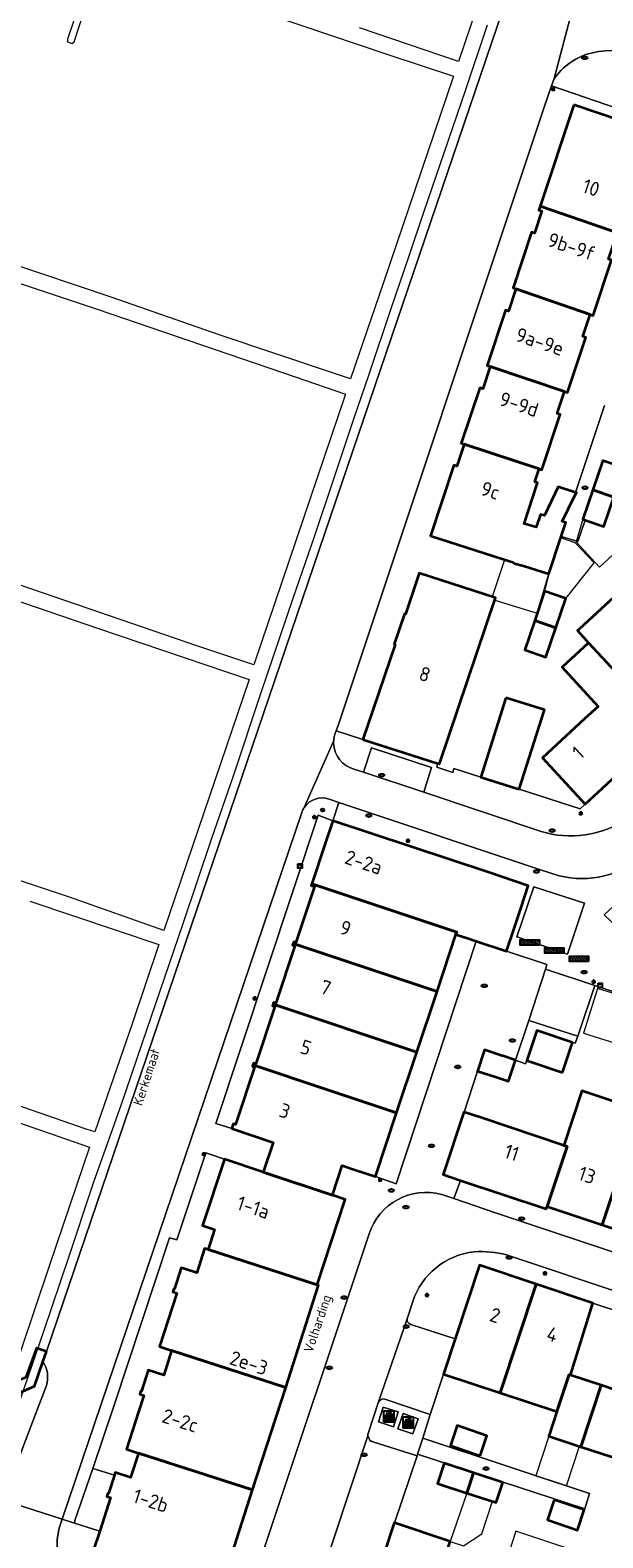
# Model space of a CAD drawing. Header units: metres. Extents: x 149984 to 156489, y 469398 to 478068.
# Tile 802 of 854: x 154618 to 154672, y 474040 to 474182. Entities that reach past the tile are written whole.
import ezdxf
from ezdxf.enums import TextEntityAlignment as Align

# ---------------------------------------------------------------- set-up
doc = ezdxf.new("R2010")
doc.units = ezdxf.units.M
doc.header["$LTSCALE"] = 0.75
for name, color, linetype, lineweight in [('B-WE-GK-KADEMUUR-GV', 252, 'Continuous', 35), ('B-WE-IE-AFVAL APART PLAATS-S', 252, 'Continuous', 25), ('B-WE-IE-MEUBILAIR-S', 252, 'Continuous', 25), ('B-WE-IE-MEUBILAIR_WEGMEUBILAIR-S', 252, 'Continuous', 25), ('B-WE-KW-KUNSTWERK_STEIGER-GV', 6, 'Continuous', 18), ('B-WE-OG-BEBOUWING-GV', 6, 'Continuous', 35), ('B-WE-OG-BEBOUWING-T18', 1, 'Continuous', 18), ('B-WE-OG-BEBOUWING_LUIFEL-GV', 6, 'Continuous', 18), ('B-WE-OG-BEBOUWING_OVERBOUWING-GV', 6, 'Continuous', 18), ('B-WE-OG-TERREIN_ERF-GV', 252, 'Continuous', 18), ('B-WE-OG-TOPOGRAFIE-T18', 7, 'Continuous', 18), ('B-WE-OG-WATER_HAVEN-GV', 252, 'Continuous', 18), ('B-WE-VH-ONVERHARD-GV', 252, 'Continuous', 18), ('B-WE-VH-OPENVERHARDING_STRAATBAKSTEEN-GV', 252, 'Continuous', 18), ('B-WE-VH-OPENVERHARDING_TEGEL-GV', 252, 'Continuous', 18)]:
    doc.layers.add(name, color=color, linetype=linetype, lineweight=lineweight)
doc.styles.add('NLCS-ISO', font='NLCS-ISO.ttf')
doc.styles.add('NLCS-ISO-M500-T18', font='NLCS-ISO.ttf', dxfattribs={"height": 0.9})
doc.styles.add('NLCS-ISO-M750-T18', font='NLCS-ISO.ttf', dxfattribs={"height": 1.35})

# ---------------------------------------------------------------- blocks, each defined once
blk = doc.blocks.new('SIE-AFVAL APART PLAATS-SO')
h = blk.add_hatch(color=256)
h.dxf.hatch_style = 1
h.paths.add_polyline_path([(-0.09, 0.07), (-1.76, 0.07, 0.819081), (-1.79, -0.09), (-1.4, -2.19, 0.36153), (-1.37, -2.21), (-0.47, -2.21, 0.36153), (-0.44, -2.19), (-0.05, -0.09, 0.819081)])
h.paths.add_polyline_path([(-0.16, -0.1), (-0.2, -0.33), (-0.49, -0.33), (-0.47, -0.1)], flags=16)
h.paths.add_polyline_path([(-0.55, -0.1), (-0.58, -0.33), (-0.87, -0.33), (-0.87, -0.1)], flags=16)
h.paths.add_polyline_path([(-0.22, -0.42), (-0.27, -0.73), (-0.53, -0.73), (-0.5, -0.42)], flags=16)
h.paths.add_polyline_path([(-0.58, -0.42), (-0.61, -0.73), (-0.87, -0.73), (-0.87, -0.42)], flags=16)
h.paths.add_polyline_path([(-0.95, -0.1), (-0.95, -0.33), (-1.27, -0.33), (-1.29, -0.1)], flags=16)
h.paths.add_polyline_path([(-0.95, -0.42), (-0.95, -0.73), (-1.23, -0.73), (-1.26, -0.42)], flags=16)
h.paths.add_polyline_path([(-0.29, -0.83), (-0.34, -1.09), (-0.56, -1.09), (-0.54, -0.83)], flags=16)
h.paths.add_polyline_path([(-0.62, -0.83), (-0.65, -1.09), (-0.87, -1.09), (-0.87, -0.83)], flags=16)
h.paths.add_polyline_path([(-0.95, -0.83), (-0.95, -1.09), (-1.2, -1.09), (-1.22, -0.83)], flags=16)
h.paths.add_polyline_path([(-1.35, -0.33), (-1.64, -0.33), (-1.69, -0.1), (-1.37, -0.1)], flags=16)
h.paths.add_polyline_path([(-1.34, -0.42), (-1.31, -0.73), (-1.57, -0.73), (-1.63, -0.42)], flags=16)
h.paths.add_polyline_path([(-0.36, -1.18), (-0.41, -1.44), (-0.6, -1.44), (-0.57, -1.18)], flags=16)
h.paths.add_polyline_path([(-0.65, -1.18), (-0.68, -1.44), (-0.87, -1.44), (-0.87, -1.18)], flags=16)
h.paths.add_polyline_path([(-1.3, -0.83), (-1.28, -1.09), (-1.5, -1.09), (-1.55, -0.83)], flags=16)
h.paths.add_polyline_path([(-0.95, -1.18), (-0.95, -1.44), (-1.17, -1.44), (-1.19, -1.18)], flags=16)
h.paths.add_polyline_path([(-0.42, -1.53), (-0.47, -1.79), (-0.63, -1.79), (-0.6, -1.53)], flags=16)
h.paths.add_polyline_path([(-1.27, -1.18), (-1.25, -1.44), (-1.44, -1.44), (-1.49, -1.18)], flags=16)
h.paths.add_polyline_path([(-0.69, -1.53), (-0.71, -1.79), (-0.87, -1.79), (-0.87, -1.53)], flags=16)
h.paths.add_polyline_path([(-0.95, -1.53), (-0.95, -1.79), (-1.13, -1.79), (-1.16, -1.53)], flags=16)
h.paths.add_polyline_path([(-1.24, -1.53), (-1.22, -1.79), (-1.37, -1.79), (-1.42, -1.53)], flags=16)
h.paths.add_polyline_path([(-0.49, -1.89), (-0.53, -2.13), (-0.66, -2.13), (-0.64, -1.89)], flags=16)
h.paths.add_polyline_path([(-0.72, -1.89), (-0.74, -2.13), (-0.87, -2.13), (-0.87, -1.89)], flags=16)
h.paths.add_polyline_path([(-0.95, -1.89), (-0.95, -2.13), (-1.1, -2.13), (-1.12, -1.89)], flags=16)
h.paths.add_polyline_path([(-1.21, -1.89), (-1.18, -2.13), (-1.31, -2.13), (-1.35, -1.89)], flags=16)
h.paths.add_polyline_path([(-0.19, 0.78, -0.01173), (-0.3, 0.78, -0.148797), (-0.42, 1.03, -0.136076), (-0.69, 0.87), (-0.78, 0.85, -0.038293), (-1.14, 0.96), (-1.19, 0.81, -0.243822), (-1.56, 0.45, 0.344326), (-1, 0.22, -0.139345), (-0.6, 0.22, 0.618436), (-0.56, 0.27, -0.441494), (-0.47, 0.44, 0.309048)])
h.paths.add_polyline_path([(-0.49, 0.51, 0.351556), (-0.64, 0.31, 0.121061), (-1.02, 0.29, -0.288745), (-1.45, 0.42, 0.203599), (-1.12, 0.79), (-1.09, 0.87, 0.083075), (-0.28, 0.71, -0.242261)], flags=16)
h.paths.add_polyline_path([(-0.4, 0.79, -0.023345), (-0.63, 0.82, 0.07081), (-0.46, 0.9, 0.059965)], flags=16)
h.paths.add_polyline_path([(1.12, 1.48), (-1.07, 1.48, 0.860559), (-1.08, 1.42), (0.29, 1, -0.146703), (0.53, 0.28, 0.421968), (0.56, 0.25), (1.6, 0.31, 0.450293), (1.63, 0.34, 0.122241)])
h.paths.add_polyline_path([(0.26, 1.93, 1), (1.07, 1.93, 1)])
h.paths.add_polyline_path([(1.65, 0.15, 0.429303), (1.62, 0.18), (0.55, 0.23, 0.38429), (0.51, 0.2), (0.16, -2.16, 0.83726), (0.22, -2.18), (0.99, -0.78, -0.688204), (1.05, -0.78), (1.36, -2.14, 0.84934), (1.42, -2.14)])
for p, q in [((-0.09, 0.07), (-1.76, 0.07)), ((-1.4, -2.19), (-1.79, -0.09)), ((-1.37, -0.1), (-1.69, -0.1)), ((-1.64, -0.33), (-1.69, -0.1)), ((-1.64, -0.33), (-1.35, -0.33)), ((-1.63, -0.42), (-1.34, -0.42)), ((-1.57, -0.73), (-1.63, -0.42)), ((-1.57, -0.73), (-1.31, -0.73)), ((-1.55, -0.83), (-1.3, -0.83)), ((-1.5, -1.09), (-1.55, -0.83)), ((-1.5, -1.09), (-1.28, -1.09)), ((-1.49, -1.18), (-1.27, -1.18)), ((-1.44, -1.44), (-1.49, -1.18)), ((-1.44, -1.44), (-1.25, -1.44)), ((-1.42, -1.53), (-1.24, -1.53)), ((-1.37, -1.79), (-1.42, -1.53)), ((-1.37, -1.79), (-1.22, -1.79)), ((-1.37, -2.21), (-0.47, -2.21)), ((-1.31, -2.13), (-1.35, -1.89)), ((-1.35, -1.89), (-1.21, -1.89)), ((-1.31, -2.13), (-1.18, -2.13)), ((-0.95, -0.1), (-1.29, -0.1)), ((-1.27, -0.33), (-0.95, -0.33)), ((-1.26, -0.42), (-0.95, -0.42)), ((-1.23, -0.73), (-0.95, -0.73)), ((-1.22, -0.83), (-0.95, -0.83)), ((-1.2, -1.09), (-0.95, -1.09)), ((-1.19, -1.18), (-0.95, -1.18)), ((-1.17, -1.44), (-0.95, -1.44)), ((-1.16, -1.53), (-0.95, -1.53)), ((-1.13, -1.79), (-0.95, -1.79)), ((-1.12, -1.89), (-0.95, -1.89)), ((-1.1, -2.13), (-0.95, -2.13)), ((-0.95, -0.1), (-0.95, -0.33)), ((-0.95, -0.42), (-0.95, -0.73)), ((-0.95, -0.83), (-0.95, -1.09)), ((-0.95, -1.18), (-0.95, -1.44)), ((-0.95, -1.53), (-0.95, -1.79)), ((-0.95, -1.89), (-0.95, -2.13)), ((-0.87, -0.1), (-0.87, -0.33)), ((-0.55, -0.1), (-0.87, -0.1)), ((-0.87, -0.33), (-0.58, -0.33)), ((-0.87, -0.42), (-0.87, -0.73)), ((-0.87, -0.42), (-0.58, -0.42)), ((-0.87, -0.73), (-0.61, -0.73)), ((-0.87, -0.83), (-0.62, -0.83)), ((-0.87, -0.83), (-0.87, -1.09)), ((-0.87, -1.09), (-0.65, -1.09)), ((-0.87, -1.18), (-0.65, -1.18)), ((-0.87, -1.18), (-0.87, -1.44)), ((-0.87, -1.44), (-0.68, -1.44)), ((-0.87, -1.53), (-0.69, -1.53)), ((-0.87, -1.53), (-0.87, -1.79)), ((-0.87, -1.79), (-0.71, -1.79)), ((-0.87, -1.89), (-0.87, -2.13)), ((-0.87, -1.89), (-0.72, -1.89)), ((-0.87, -2.13), (-0.74, -2.13)), ((-0.66, -2.13), (-0.53, -2.13)), ((-0.64, -1.89), (-0.49, -1.89)), ((-0.63, -1.79), (-0.47, -1.79)), ((-0.6, -1.44), (-0.41, -1.44)), ((-0.6, -1.53), (-0.42, -1.53)), ((-0.57, -1.18), (-0.36, -1.18)), ((-0.56, -1.09), (-0.34, -1.09)), ((-0.54, -0.83), (-0.29, -0.83)), ((-0.53, -0.73), (-0.27, -0.73)), ((-0.53, -2.13), (-0.49, -1.89)), ((-0.5, -0.42), (-0.22, -0.42)), ((-0.49, -0.33), (-0.2, -0.33)), ((-0.16, -0.1), (-0.47, -0.1)), ((-0.47, -1.79), (-0.42, -1.53)), ((-0.44, -2.19), (-0.05, -0.09)), ((-0.41, -1.44), (-0.36, -1.18)), ((-0.34, -1.09), (-0.29, -0.83)), ((-0.27, -0.73), (-0.22, -0.42)), ((-0.2, -0.33), (-0.16, -0.1))]:
    blk.add_line(p, q)
blk.add_lwpolyline([(-2.5, -2.51), (2.5, -2.51), (2.5, 2.49), (-2.5, 2.49)], close=True)
for points in [[(-0.78, 0.85, -0.038293), (-1.14, 0.96), (-1.19, 0.81, -0.243822), (-1.56, 0.45, 0.344326), (-1, 0.22, -0.139345), (-0.6, 0.22, 0.618436), (-0.56, 0.27, -0.441494), (-0.47, 0.44, 0.309048), (-0.19, 0.78, -0.01173), (-0.3, 0.78, -0.01173)], [(-0.78, 0.85), (-0.69, 0.87, 0.136076), (-0.42, 1.03, 0.156405), (-0.29, 0.77)], [(-0.78, 0.85), (-0.69, 0.87, 0.136076), (-0.42, 1.03, 0.148797), (-0.3, 0.78, 0.148797)], [(-0.63, 0.82, 0.07081), (-0.46, 0.9, 0.059965), (-0.4, 0.79, 0.059965)], [(-0.4, 0.79, -0.023345), (-0.63, 0.82)]]:
    blk.add_lwpolyline(points, format="xyb")
for points in [[(-1.09, 0.87), (-1.12, 0.79, -0.203599), (-1.45, 0.42, 0.288745), (-1.02, 0.29, -0.121061), (-0.64, 0.31, -0.351556), (-0.49, 0.51, 0.242261), (-0.28, 0.71, -0.083075)], [(-1.07, 1.48), (1.12, 1.48, -0.122241), (1.63, 0.34, -0.450293), (1.6, 0.31), (0.56, 0.25, -0.421968), (0.53, 0.28, 0.146703), (0.29, 1), (-1.08, 1.42, -0.860559)], [(0.55, 0.23), (1.62, 0.18, -0.429303), (1.65, 0.15), (1.42, -2.14, -0.84934), (1.36, -2.14), (1.05, -0.78, 0.688204), (0.99, -0.78), (0.22, -2.18, -0.83726), (0.16, -2.16), (0.51, 0.2, -0.38429)]]:
    blk.add_lwpolyline(points, format="xyb", close=True)
for points in [[(-1.35, -0.33), (-1.37, -0.1)], [(-1.31, -0.73), (-1.34, -0.42)], [(-1.28, -1.09), (-1.3, -0.83)], [(-1.27, -0.33), (-1.29, -0.1)], [(-1.25, -1.44), (-1.27, -1.18)], [(-1.23, -0.73), (-1.26, -0.42)], [(-1.22, -1.79), (-1.24, -1.53)], [(-1.2, -1.09), (-1.22, -0.83)], [(-1.18, -2.13), (-1.21, -1.89)], [(-1.17, -1.44), (-1.19, -1.18)], [(-1.18, -2.22), (-1.18, -2.21)], [(-1.13, -1.79), (-1.16, -1.53)], [(-1.1, -2.13), (-1.12, -1.89)], [(-0.74, -2.13), (-0.72, -1.89)], [(-0.71, -1.79), (-0.69, -1.53)], [(-0.68, -1.44), (-0.65, -1.18)], [(-0.66, -2.13), (-0.64, -1.89)], [(-0.65, -1.09), (-0.62, -0.83)], [(-0.63, -1.79), (-0.6, -1.53)], [(-0.61, -0.73), (-0.58, -0.42)], [(-0.6, -1.44), (-0.57, -1.18)], [(-0.58, -0.33), (-0.55, -0.1)], [(-0.56, -1.09), (-0.54, -0.83)], [(-0.53, -0.73), (-0.5, -0.42)], [(-0.49, -0.33), (-0.47, -0.1)]]:
    blk.add_lwpolyline(points)
blk.add_circle((0.66, 1.93), 0.401)
for centre, radius, start, end in [((-1.76, -0.01), 0.0869, 90, 247.28103), ((-0.09, -0.01), 0.0869, 292.71897, 90), ((-1.37, -2.18), 0.0318, 190.49429, 270), ((-0.47, -2.18), 0.0318, 270, 349.50571)]:
    blk.add_arc(centre, radius, start, end)
blk = doc.blocks.new('SIE-MEUBILAIR_KAST_CAI-SO')
for points in [[(-1, 1), (1, 1), (1, 0.84), (-1, 0.84)], [(-1, 0.76), (1, 0.76), (1, -1), (-1, -1)]]:
    blk.add_lwpolyline(points, close=True)
at = {"style": 'NLCS-ISO'}
blk.add_text('cai', height=0.75, dxfattribs=at).set_placement((0, 0), align=Align.MIDDLE_CENTER)
blk = doc.blocks.new('SIE-MEUBILAIR_KAST_ELEKTRA-SO')
for points in [[(-1, 1), (1, 1), (1, 0.84), (-1, 0.84)], [(-1, 0.76), (1, 0.76), (1, -1), (-1, -1)]]:
    blk.add_lwpolyline(points, close=True)
at = {"style": 'NLCS-ISO'}
blk.add_text('et', height=0.75, dxfattribs=at).set_placement((0, 0), align=Align.MIDDLE_CENTER)
blk = doc.blocks.new('SIE-MEUBILAIR_PAAL_LICHTMAST-SO')
for points in [[(-0.62, 0), (-1, 0)], [(-0.71, 0.71), (-0.44, 0.44)], [(0, 1), (0, 0.62)], [(0.44, 0.44), (0.71, 0.71)], [(1, 0), (0.62, 0)], [(-0.71, -0.71), (-0.44, -0.44)], [(0, -0.62), (0, -1)], [(0.44, -0.44), (0.71, -0.71)]]:
    blk.add_lwpolyline(points)
blk.add_circle((0, 0), 0.5)
blk = doc.blocks.new('SIE-MEUBILAIR_PAAL_VERKEERSBORD-SO')
blk.add_circle((0, 0), 0.75)
at = {"style": 'NLCS-ISO'}
blk.add_text('vb', height=0.75, dxfattribs=at).set_placement((0, 0.07), align=Align.MIDDLE_CENTER)
blk = doc.blocks.new('SIE-MEUBILAIR_PUT_KOLK-SO')
blk.add_ellipse((0, 0), major_axis=(1.25, 0), ratio=0.54)
at = {"style": 'NLCS-ISO'}
blk.add_text('klk', height=0.75, dxfattribs=at).set_placement((0.03, 0), align=Align.MIDDLE_CENTER)
blk = doc.blocks.new('SIE-MEUBILAIR_PUT_RIOOLPUT-SO')
blk.add_ellipse((0, 0), major_axis=(1.25, 0), ratio=0.54)
at = {"style": 'NLCS-ISO'}
blk.add_text('ri', height=0.75, dxfattribs=at).set_placement((-0.04, 0.07), align=Align.MIDDLE_CENTER)
blk = doc.blocks.new('SIE-WEG_FIETSREK-SO')
for p, q in [((-4.5, 1.25), (-2, -1.25)), ((-4.5, 0), (-3.25, -1.25)), ((-3.25, 1.25), (-0.75, -1.25)), ((-2, 1.25), (0.5, -1.25)), ((-0.75, 1.25), (1.75, -1.25)), ((0.5, 1.25), (3, -1.25)), ((1.76, 1.25), (4.26, -1.25)), ((3.01, 1.25), (4.5, -0.24)), ((4.26, 1.25), (4.5, 1.01))]:
    blk.add_line(p, q)
at = {"flags": 128}
blk.add_lwpolyline([(4.51, -1.25), (-4.51, -1.25), (-4.51, 1.25), (4.51, 1.25), (4.51, -1.25)], close=True, dxfattribs=at)

msp = doc.modelspace()

# ---------------------------------------------------------------- linework, layer by layer
at = {"layer": 'B-WE-GK-KADEMUUR-GV', "flags": 128}
msp.add_lwpolyline([(154614.256, 474197.813), (154597.836, 474148.574), (154591.636, 474129.481), (154578.03, 474088.567), (154572.338, 474071.399), (154573.205, 474069.305), (154615.685, 474053.617), (154618.203, 474054.721), (154618.992, 474057.019), (154619.312, 474057.964), (154618.371, 474058.306), (154617.384, 474055.535), (154615.432, 474054.754), (154573.855, 474070.226), (154573.343, 474071.583), (154621.331, 474216.403)], dxfattribs=at)
at = {"layer": 'B-WE-KW-KUNSTWERK_STEIGER-GV', "flags": 128}
for points in [[(154625.382, 474193.478), (154621.3, 474181.428), (154621.318, 474181.19), (154621.737, 474181.043), (154621.941, 474181.19), (154624.098, 474187.869)], [(154629.405, 474187.462), (154651.466, 474179.986), (154657.635, 474177.96), (154651.056, 474158.534), (154647.944, 474149.486), (154646.25, 474150.04), (154635.585, 474153.639), (154625.418, 474157.183), (154615.534, 474160.484)], [(154661.054, 474188.054), (154658.108, 474179.349), (154648.783, 474182.506)], [(154616.91, 474053.579), (154619.07, 474059.886), (154621.429, 474066.863), (154623.765, 474073.84), (154626.379, 474081.26), (154628.339, 474086.953), (154630.455, 474093.188), (154632.182, 474098.238), (154634.907, 474106.278), (154636.922, 474112.148), (154639.503, 474119.867), (154642.559, 474128.837), (154644.564, 474134.663), (154646.369, 474140.067), (154648.274, 474145.726), (154649.703, 474149.913), (154651.74, 474155.993), (154653.462, 474161.071), (154654.841, 474165.179), (154656.79, 474170.839), (154658.773, 474176.62), (154660.833, 474182.788)], [(154615.052, 474159.044), (154624.112, 474156.032), (154633.924, 474152.687), (154642.728, 474149.664), (154647.468, 474148.058), (154638.841, 474122.564), (154633.467, 474124.369), (154623.262, 474127.885), (154615.83, 474130.421)], [(154605.852, 474132.271), (154624.12, 474126.019), (154638.406, 474121.19), (154630.366, 474097.596), (154621.501, 474100.713), (154599.844, 474107.923)], [(154617.752, 474100.353), (154629.912, 474096.267), (154627.387, 474088.802), (154623.865, 474078.636), (154623.057, 474078.901), (154614.175, 474081.969)], [(154613.776, 474080.54), (154623.372, 474077.201), (154622.16, 474073.597), (154619.59, 474065.999), (154615.554, 474054.072)]]:
    msp.add_lwpolyline(points, dxfattribs=at)
at = {"layer": 'B-WE-OG-BEBOUWING-GV', "flags": 128}
for points in [[(154668.976, 474175.249), (154665.802, 474165.72), (154665.905, 474165.683), (154676.193, 474162.169), (154678.534, 474169.199), (154678.439, 474169.231), (154679.267, 474171.716), (154675.548, 474172.955), (154675.579, 474173.05), (154673.412, 474173.772)], [(154670.506, 474155.543), (154670.78, 474155.452), (154672.505, 474160.656), (154672.232, 474160.747), (154672.919, 474162.821), (154676.681, 474161.574), (154676.81, 474161.963), (154676.193, 474162.169), (154665.905, 474165.683), (154665.802, 474165.72), (154665.685, 474165.368), (154665.961, 474165.276), (154665.262, 474163.179), (154664.987, 474163.271), (154663.249, 474158.052), (154663.524, 474157.961)], [(154663.524, 474157.961), (154662.826, 474155.864), (154662.551, 474155.955), (154660.813, 474150.737), (154661.088, 474150.645), (154668.1, 474148.283), (154668.373, 474148.192), (154670.095, 474153.387), (154669.822, 474153.478), (154670.506, 474155.543)], [(154665.693, 474141.023), (154665.966, 474140.933), (154667.685, 474146.118), (154667.412, 474146.209), (154668.1, 474148.283), (154661.088, 474150.645), (154660.393, 474148.558), (154660.118, 474148.649), (154658.377, 474143.421), (154658.652, 474143.33)], [(154665.693, 474141.023), (154658.652, 474143.33), (154657.963, 474141.261), (154657.688, 474141.353), (154655.476, 474134.711), (154663.091, 474132.259), (154663.389, 474132.124), (154664.224, 474131.894), (154666.613, 474131.125), (154667.782, 474134.66), (154668.214, 474135.967), (154667.877, 474136.075), (154669.01, 474138.374), (154669.209, 474138.778), (154669.15, 474138.797), (154669.127, 474138.804), (154667.498, 474139.321), (154666.194, 474136.617), (154665.825, 474136.736), (154665.425, 474135.527), (154664.536, 474135.774), (154664.284, 474135.858), (154665.56, 474139.707), (154665.287, 474139.798)], [(154672.729, 474138.361), (154673.671, 474141.115), (154671.719, 474141.783), (154671.69, 474141.793), (154670.748, 474139.038)], [(154670.748, 474139.038), (154669.806, 474136.284), (154670.042, 474136.203), (154671.786, 474135.606), (154672.729, 474138.361)], [(154649.119, 474115.559), (154656.175, 474113.309), (154656.313, 474113.265), (154661.596, 474128.874), (154654.421, 474131.195), (154653.12, 474127.36), (154653.026, 474127.392), (154652.05, 474124.512), (154652.144, 474124.48)], [(154665.29, 474126.742), (154667.278, 474126.068), (154668.213, 474128.825), (154666.224, 474129.499)], [(154679.634, 474122.955), (154673.478, 474129.643), (154669.501, 474125.967), (154669.312, 474125.793), (154670.364, 474124.655), (154673.758, 474120.983), (154673.937, 474121.148), (154677.946, 474116.793), (154678.165, 474116.995), (154677.262, 474117.971), (154678.951, 474119.532), (154678.231, 474120.312), (154677.56, 474121.038)], [(154667.278, 474126.068), (154665.29, 474126.742), (154664.355, 474123.985), (154666.344, 474123.311)], [(154669.977, 474117.488), (154666.009, 474113.822), (154670.027, 474109.475), (154671.667, 474110.99), (154673.986, 474113.133), (154677.946, 474116.793), (154673.937, 474121.148), (154673.758, 474120.983), (154670.364, 474124.655), (154667.864, 474122.346), (154671.259, 474118.673)], [(154662.579, 474119.475), (154660.211, 474112.022), (154663.611, 474110.938), (154663.821, 474110.871), (154666.198, 474118.352)], [(154644.301, 474101.976), (154657.945, 474097.434), (154657.871, 474097.213), (154658.957, 474096.852), (154659.767, 474096.583), (154662.635, 474095.63), (154663.318, 474097.686), (154664.002, 474099.742), (154664.685, 474101.798), (154660.985, 474103.028), (154646.275, 474107.916), (154645.557, 474105.757)], [(154644.301, 474101.976), (154644.25, 474101.824), (154644.563, 474101.72), (154642.813, 474096.453), (154642.604, 474096.523), (154642.552, 474096.366), (154656.089, 474091.86), (154657.871, 474097.213), (154657.945, 474097.434)], [(154654.188, 474086.148), (154656.089, 474091.86), (154642.552, 474096.366), (154642.5, 474096.209), (154642.709, 474096.14), (154640.915, 474090.74), (154640.706, 474090.81), (154640.654, 474090.653)], [(154640.654, 474090.653), (154640.602, 474090.497), (154640.811, 474090.427), (154639.019, 474085.037), (154638.811, 474085.106), (154638.759, 474084.95), (154645.411, 474082.735), (154652.29, 474080.445), (154654.188, 474086.148)], [(154667.902, 474084.236), (154668.848, 474087.052), (154665.482, 474088.183), (154664.535, 474085.369)], [(154663.471, 474085.39), (154663.385, 474085.418), (154662.28, 474085.783), (154662.227, 474085.8), (154660.563, 474086.349), (154659.911, 474084.358), (154661.608, 474083.803), (154662.817, 474083.407)], [(154645.411, 474082.735), (154638.759, 474084.95), (154638.706, 474084.793), (154638.915, 474084.724), (154637.121, 474079.324), (154636.912, 474079.394), (154636.762, 474078.943), (154640.651, 474077.645), (154639.721, 474074.858), (154646.248, 474072.693), (154647.176, 474075.466), (154648.463, 474075.036), (154650.286, 474074.428), (154652.29, 474080.445)], [(154666.451, 474071.609), (154671.649, 474069.882), (154674.471, 474078.375), (154675.231, 474080.651), (154669.73, 474082.489), (154668.019, 474077.368), (154668.329, 474077.265)], [(154666.451, 474071.609), (154668.329, 474077.265), (154668.019, 474077.368), (154660.3, 474079.947), (154658.661, 474080.495), (154658.629, 474080.506), (154656.661, 474074.617), (154658.313, 474074.069), (154666.378, 474071.391)], [(154671.649, 474069.882), (154676.407, 474068.301), (154679.225, 474076.786), (154674.471, 474078.375)], [(154646.248, 474072.693), (154639.721, 474074.858), (154636.087, 474076.064), (154634.017, 474069.828), (154635.156, 474069.45), (154634.533, 474067.571), (154644.811, 474064.252), (154647.458, 474072.291)], [(154632.223, 474065.796), (154632.017, 474065.862), (154631.376, 474063.874), (154631.328, 474063.889), (154631.233, 474063.594), (154631.594, 474063.477), (154629.967, 474058.435), (154631.108, 474058.067), (154641.844, 474054.602), (154644.945, 474064.209), (154644.811, 474064.252), (154634.533, 474067.571), (154634.21, 474067.675), (154633.473, 474065.392)], [(154665.422, 474064.313), (154660.084, 474066.093), (154657.796, 474059.165), (154656.701, 474055.851), (154662.044, 474054.086)], [(154662.044, 474054.086), (154667.373, 474052.325), (154668.523, 474055.807), (154668.653, 474055.763), (154670.761, 474062.533), (154665.422, 474064.313)], [(154638.73, 474044.955), (154641.844, 474054.602), (154631.108, 474058.067), (154630.365, 474055.764), (154628.91, 474056.234), (154628.271, 474054.255), (154628.214, 474054.274), (154628.116, 474053.969), (154628.477, 474053.852), (154627.978, 474052.306), (154626.843, 474048.791), (154627.985, 474048.423)], [(154669.631, 474049.021), (154671.54, 474054.8), (154668.653, 474055.763), (154668.523, 474055.807), (154667.373, 474052.325), (154666.611, 474050.018)], [(154671.54, 474054.8), (154669.631, 474049.021), (154672.65, 474048.023), (154673.027, 474049.163), (154674.557, 474053.795), (154674.316, 474053.874)], [(154660.144, 474048.165), (154660.791, 474050.057), (154657.992, 474051.014), (154657.345, 474049.121)], [(154636.991, 474039.568), (154638.73, 474044.955), (154627.985, 474048.423), (154627.248, 474046.139), (154625.802, 474046.606), (154625.735, 474046.398), (154625.713, 474046.329), (154625.16, 474044.618), (154625.103, 474044.636), (154625.008, 474044.341), (154625.36, 474044.228), (154624.335, 474041.076), (154623.731, 474039.216), (154625.998, 474038.486), (154625.65, 474037.374), (154630.916, 474035.63), (154631.313, 474036.759), (154635.634, 474035.364)], [(154658.903, 474044.661), (154659.521, 474046.563), (154656.768, 474047.457), (154656.15, 474045.555)], [(154659.521, 474046.563), (154658.903, 474044.661), (154661.657, 474043.766), (154662.274, 474045.668)], [(154667.129, 474044.027), (154666.493, 474042.131), (154669.322, 474041.183), (154669.958, 474043.08)], [(154657.342, 474040.111), (154652.098, 474041.85), (154652.065, 474041.861), (154649.44, 474033.945), (154649.242, 474033.349), (154649.239, 474033.337), (154654.516, 474031.587)]]:
    msp.add_lwpolyline(points, close=True, dxfattribs=at)
at = {"layer": 'B-WE-OG-BEBOUWING_LUIFEL-GV', "flags": 128}
for points in [[(154671.392, 474131.764), (154675.11, 474135.201), (154672.583, 474137.935), (154671.786, 474135.606), (154669.806, 474136.284), (154669.195, 474134.14)], [(154666.613, 474131.125), (154666.224, 474129.499), (154668.213, 474128.825), (154670.887, 474132.159), (154669.1, 474134.07), (154667.736, 474134.521)], [(154661.297, 474128.971), (154661.596, 474128.874), (154661.525, 474128.665), (154665.522, 474127.427), (154666.613, 474131.125), (154664.224, 474131.894), (154663.389, 474132.124), (154663.091, 474132.259), (154662.43, 474132.472)], [(154669.511, 474049.061), (154666.611, 474050.018), (154665.38, 474046.29), (154668.276, 474045.332)], [(154658.598, 474039.695), (154660.302, 474040.813), (154661.299, 474043.882), (154658.903, 474044.661), (154657.342, 474040.111)], [(154662.62, 474038.361), (154667.498, 474036.743), (154668.399, 474039.459), (154663.521, 474041.077)]]:
    msp.add_lwpolyline(points, close=True, dxfattribs=at)
at = {"layer": 'B-WE-OG-BEBOUWING_OVERBOUWING-GV', "flags": 128}
msp.add_lwpolyline([(154671.201, 474092.142), (154669.865, 474087.939), (154672.895, 474086.976), (154674.231, 474091.179)], close=True, dxfattribs=at)
at = {"layer": 'B-WE-OG-TERREIN_ERF-GV', "flags": 128}
for points in [[(154680.402, 474172.414), (154666.853, 474177.055), (154666.249, 474175.245), (154646.808, 474116.971), (154646.6, 474116.356), (154649.119, 474115.559), (154652.144, 474124.48), (154652.05, 474124.512), (154653.026, 474127.392), (154653.12, 474127.36), (154654.421, 474131.195), (154661.596, 474128.874), (154656.313, 474113.265), (154656.175, 474113.309), (154656.072, 474112.961), (154657.57, 474112.448), (154657.686, 474112.827), (154660.211, 474112.022), (154662.579, 474119.475), (154666.198, 474118.352), (154663.821, 474110.871), (154669.582, 474109.034), (154670.027, 474109.475), (154666.009, 474113.822), (154669.977, 474117.488), (154671.259, 474118.673), (154667.864, 474122.346), (154670.364, 474124.655), (154669.312, 474125.793), (154669.501, 474125.967), (154673.478, 474129.643)], [(154671.786, 474135.606), (154670.042, 474136.203), (154669.345, 474134.18), (154667.782, 474134.66), (154666.613, 474131.125), (154664.224, 474131.894), (154663.389, 474132.124), (154663.091, 474132.259), (154655.476, 474134.711), (154657.688, 474141.353), (154657.963, 474141.261), (154658.652, 474143.33), (154658.377, 474143.421), (154660.118, 474148.649), (154660.393, 474148.558), (154661.088, 474150.645), (154660.813, 474150.737), (154662.551, 474155.955), (154662.826, 474155.864), (154663.524, 474157.961), (154663.249, 474158.052), (154664.987, 474163.271), (154665.262, 474163.179), (154665.961, 474165.276), (154665.685, 474165.368), (154665.802, 474165.72), (154668.976, 474175.249), (154673.412, 474173.772)], [(154672.505, 474160.656), (154670.78, 474155.452), (154670.506, 474155.543), (154669.822, 474153.478), (154670.095, 474153.387), (154668.373, 474148.192), (154668.1, 474148.283), (154667.412, 474146.209), (154667.685, 474146.118), (154665.966, 474140.933), (154665.693, 474141.023), (154665.287, 474139.798), (154665.56, 474139.707), (154664.284, 474135.858), (154664.536, 474135.774), (154665.425, 474135.527), (154665.825, 474136.736), (154666.194, 474136.617), (154667.498, 474139.321), (154669.127, 474138.804), (154671.866, 474146.969)], [(154675.308, 474090.953), (154670.953, 474092.398), (154669.334, 474087.635), (154669.096, 474086.991), (154668.848, 474087.052), (154667.902, 474084.236), (154664.535, 474085.369), (154664.421, 474085.049), (154663.471, 474085.39), (154662.817, 474083.407), (154661.608, 474083.803), (154659.911, 474084.358), (154658.661, 474080.495), (154660.3, 474079.947), (154668.019, 474077.368), (154669.73, 474082.489), (154675.231, 474080.651)], [(154672.65, 474048.023), (154669.631, 474049.021), (154666.611, 474050.018), (154667.373, 474052.325), (154662.044, 474054.086), (154656.701, 474055.851), (154655.461, 474052.063), (154654.744, 474049.811), (154670.445, 474044.614), (154669.992, 474043.162), (154654.26, 474048.325), (154654.207, 474048.166), (154652.098, 474041.85), (154657.342, 474040.111)]]:
    msp.add_lwpolyline(points, dxfattribs=at)
for points in [[(154665.29, 474126.742), (154666.224, 474129.499), (154668.213, 474128.825), (154667.278, 474126.068), (154666.344, 474123.311), (154664.355, 474123.985)], [(154638.759, 474084.95), (154638.811, 474085.106), (154639.019, 474085.037), (154640.811, 474090.427), (154640.602, 474090.497), (154640.654, 474090.653), (154640.706, 474090.81), (154640.915, 474090.74), (154642.709, 474096.14), (154642.5, 474096.209), (154642.552, 474096.366), (154642.604, 474096.523), (154642.813, 474096.453), (154644.563, 474101.72), (154644.25, 474101.824), (154644.301, 474101.976), (154645.557, 474105.757), (154646.275, 474107.916), (154644.906, 474108.45), (154635.274, 474079.413), (154636.762, 474078.943), (154636.912, 474079.394), (154637.121, 474079.324), (154638.915, 474084.724), (154638.706, 474084.793)], [(154636.087, 474076.064), (154634.333, 474076.678), (154631.592, 474068.486), (154630.905, 474068.686), (154625.709, 474052.922), (154623.674, 474046.963), (154625.713, 474046.329), (154625.735, 474046.398), (154625.802, 474046.606), (154627.248, 474046.139), (154627.985, 474048.423), (154626.843, 474048.791), (154627.978, 474052.306), (154628.477, 474053.852), (154628.116, 474053.969), (154628.214, 474054.274), (154628.271, 474054.255), (154628.91, 474056.234), (154630.365, 474055.764), (154631.108, 474058.067), (154629.967, 474058.435), (154631.594, 474063.477), (154631.233, 474063.594), (154631.328, 474063.889), (154631.376, 474063.874), (154632.017, 474065.862), (154632.223, 474065.796), (154633.473, 474065.392), (154634.21, 474067.675), (154634.533, 474067.571), (154635.156, 474069.45), (154634.017, 474069.828)], [(154676.558, 474060.617), (154670.761, 474062.533), (154668.653, 474055.763), (154671.54, 474054.8), (154674.316, 474053.874)], [(154660.144, 474048.165), (154657.345, 474049.121), (154657.992, 474051.014), (154660.791, 474050.057)], [(154659.521, 474046.563), (154662.274, 474045.668), (154661.657, 474043.766), (154658.903, 474044.661), (154656.15, 474045.555), (154656.768, 474047.457)], [(154667.129, 474044.027), (154669.958, 474043.08), (154669.322, 474041.183), (154666.493, 474042.131)]]:
    msp.add_lwpolyline(points, close=True, dxfattribs=at)
at = {"layer": 'B-WE-OG-WATER_HAVEN-GV', "flags": 128}
msp.add_lwpolyline([(154621.331, 474216.403), (154573.343, 474071.583), (154573.855, 474070.226), (154615.432, 474054.754), (154617.384, 474055.535), (154618.371, 474058.306), (154619.312, 474057.964), (154668.066, 474201.201)], dxfattribs=at)
at = {"layer": 'B-WE-VH-ONVERHARD-GV', "flags": 128}
for points in [[(154651.981, 474050.895), (154652.434, 474052.292), (154651.018, 474052.751), (154650.566, 474051.354)], [(154654.315, 474051.638), (154652.895, 474052.134), (154652.399, 474050.713), (154653.818, 474050.217)]]:
    msp.add_lwpolyline(points, close=True, dxfattribs=at)
at = {"layer": 'B-WE-VH-OPENVERHARDING_STRAATBAKSTEEN-GV', "flags": 128}
for points in [[(154666.853, 474177.055), (154667.11, 474177.726), (154671.056, 474192.636), (154673.869, 474200.23), (154680.522, 474206.553), (154678.032, 474209.173), (154669.775, 474201.441), (154669.608, 474201.307), (154668.066, 474201.201), (154619.312, 474057.964), (154618.992, 474057.019)], [(154671.718, 474190.452), (154671.056, 474192.636), (154667.11, 474177.726), (154667.738, 474178.5)], [(154667.738, 474178.5), (154667.11, 474177.726), (154666.853, 474177.055), (154680.402, 474172.414), (154678.175, 474165.734), (154678.633, 474165.237), (154682.308, 474168.68), (154690.836, 474159.511), (154691.177, 474159.129), (154692.227, 474157.954), (154696.809, 474152.824), (154703.718, 474145.348), (154700.184, 474142.082), (154702.203, 474139.826), (154703.701, 474138.177), (154704.03, 474138.495)], [(154646.6, 474116.356), (154646.808, 474116.971), (154666.249, 474175.245), (154666.853, 474177.055)], [(154671.866, 474146.969), (154669.127, 474138.804), (154669.15, 474138.797), (154669.209, 474138.778), (154669.01, 474138.374), (154667.877, 474136.075), (154668.214, 474135.967), (154667.782, 474134.66), (154669.345, 474134.18), (154670.042, 474136.203), (154669.806, 474136.284), (154670.748, 474139.038), (154671.69, 474141.793), (154671.719, 474141.783)], [(154667.592, 474102.732), (154665.733, 474103.33), (154646.851, 474109.638), (154646.275, 474107.916), (154660.985, 474103.028), (154664.685, 474101.798), (154664.002, 474099.742), (154663.318, 474097.686), (154662.635, 474095.63), (154666.443, 474094.376), (154666.289, 474093.938), (154670.953, 474092.398), (154675.308, 474090.953), (154678.136, 474090.035), (154678.678, 474089.834), (154678.516, 474090.005), (154679.438, 474090.878), (154672.514, 474098.401), (154671.83, 474099.047), (154692.006, 474117.76)], [(154643.586, 474109.154), (154646.362, 474115.45)], [(154646.362, 474115.45), (154643.586, 474109.154)], [(154673.986, 474113.133), (154671.667, 474110.99), (154670.027, 474109.475), (154669.582, 474109.034), (154663.821, 474110.871), (154663.611, 474110.938), (154660.211, 474112.022), (154657.686, 474112.827), (154657.57, 474112.448), (154656.072, 474112.961), (154656.175, 474113.309), (154649.119, 474115.559), (154646.6, 474116.356)], [(154648.274, 474112.761), (154649.164, 474112.482), (154649.919, 474114.766), (154655.571, 474112.907), (154654.842, 474110.607), (154665.893, 474106.907)], [(154665.893, 474106.907), (154654.842, 474110.607), (154649.164, 474112.482), (154648.274, 474112.761)], [(154636.762, 474078.943), (154635.274, 474079.413), (154644.906, 474108.45), (154646.275, 474107.916), (154646.851, 474109.638), (154645.934, 474109.944)], [(154645.934, 474109.944), (154646.851, 474109.638), (154665.733, 474103.33), (154667.592, 474102.732)], [(154619.321, 474054.777), (154618.182, 474051.83), (154616.233, 474046.62), (154615.459, 474044.55), (154615.249, 474043.991), (154620.808, 474042.207), (154643.36, 474108.694)], [(154643.36, 474108.694), (154620.808, 474042.207), (154621.968, 474041.835), (154622.01, 474042.09), (154623.674, 474046.963), (154625.709, 474052.922), (154630.905, 474068.686), (154631.592, 474068.486), (154634.333, 474076.678), (154636.087, 474076.064), (154639.721, 474074.858), (154640.651, 474077.645), (154636.762, 474078.943)], [(154656.536, 474072.757), (154657.685, 474072.365), (154658.313, 474074.069), (154656.661, 474074.617), (154658.629, 474080.506), (154658.661, 474080.495), (154659.911, 474084.358), (154660.563, 474086.349), (154662.227, 474085.8), (154662.28, 474085.783), (154663.385, 474085.418), (154663.471, 474085.39), (154664.723, 474089.131), (154666.289, 474093.938), (154666.443, 474094.376), (154662.635, 474095.63), (154659.767, 474096.583), (154652.246, 474073.756), (154650.286, 474074.428), (154648.463, 474075.036), (154647.176, 474075.466), (154646.248, 474072.693), (154647.458, 474072.291), (154644.811, 474064.252), (154644.945, 474064.209), (154641.844, 474054.602), (154638.73, 474044.955)], [(154653.61, 474060.524), (154657.796, 474059.165), (154660.084, 474066.093), (154665.422, 474064.313), (154670.761, 474062.533), (154676.558, 474060.617), (154676.6, 474060.603), (154682.181, 474058.741), (154687.804, 474056.866), (154693.477, 474054.959), (154699.183, 474053.057), (154704.889, 474051.154), (154707.906, 474050.037), (154709.654, 474055.845), (154709.217, 474056.318), (154713.624, 474060.393), (154717.969, 474064.41), (154722.36, 474068.47), (154726.531, 474072.325), (154730.701, 474076.18)], [(154676.407, 474068.301), (154671.649, 474069.882), (154666.451, 474071.609), (154666.378, 474071.391), (154658.313, 474074.069), (154657.685, 474072.365), (154661.581, 474071.035), (154690.254, 474061.482)], [(154661.581, 474071.035), (154657.685, 474072.365), (154656.536, 474072.757)], [(154695.498, 474059.77), (154690.254, 474061.482), (154661.581, 474071.035)], [(154638.73, 474044.955), (154636.991, 474039.568), (154639.584, 474038.776), (154649.693, 474069.036)], [(154649.693, 474069.036), (154639.584, 474038.776), (154638.461, 474035.415)], [(154662.631, 474067.069), (154674.072, 474063.258), (154696.287, 474055.831)], [(154696.287, 474055.831), (154674.072, 474063.258), (154662.631, 474067.069)], [(154653.304, 474061.134), (154653.805, 474062.675)], [(154653.805, 474062.675), (154653.304, 474061.134)], [(154653.281, 474061.047), (154650.588, 474053.234)], [(154650.588, 474053.234), (154653.281, 474061.047)], [(154657.796, 474059.165), (154653.61, 474060.524)], [(154651.173, 474053.485), (154655.461, 474052.063), (154656.701, 474055.851), (154657.796, 474059.165)], [(154618.992, 474057.019), (154618.203, 474054.721), (154615.685, 474053.617)], [(154616.233, 474046.62), (154618.182, 474051.83), (154619.321, 474054.777)], [(154650.555, 474053.135), (154649.587, 474050.179)], [(154649.587, 474050.179), (154650.555, 474053.135)], [(154655.461, 474052.063), (154651.173, 474053.485)], [(154649.891, 474049.535), (154649.94, 474049.52), (154654.207, 474048.166), (154654.26, 474048.325), (154654.744, 474049.811), (154655.461, 474052.063)], [(154643.52, 474033.913), (154643.787, 474034.719), (154644.431, 474034.521), (154644.615, 474035.082), (154649.593, 474050.059)], [(154649.593, 474050.059), (154644.615, 474035.082)], [(154654.207, 474048.166), (154649.94, 474049.52), (154649.891, 474049.535)], [(154645.224, 474035.411), (154649.44, 474033.945), (154652.065, 474041.861), (154652.098, 474041.85), (154654.207, 474048.166)], [(154620.619, 474041.653), (154620.808, 474042.207), (154615.249, 474043.991), (154614.793, 474042.772)], [(154638.461, 474035.415), (154639.584, 474038.776), (154636.991, 474039.568), (154635.634, 474035.364), (154631.313, 474036.759), (154630.916, 474035.63), (154625.65, 474037.374), (154625.998, 474038.486), (154623.731, 474039.216), (154624.335, 474041.076), (154621.968, 474041.835), (154620.808, 474042.207), (154620.619, 474041.653)]]:
    msp.add_lwpolyline(points, dxfattribs=at)
at = {"layer": 'B-WE-VH-OPENVERHARDING_STRAATBAKSTEEN-GV'}
for points in [[(154670.113, 474180.001, -0.3000356), (154679.069, 474177.396)], [(154679.069, 474177.396, 0.3000356), (154670.113, 474180.001)], [(154667.738, 474178.5, -0.1089218), (154670.113, 474180.001)], [(154670.113, 474180.001, 0.1089218), (154667.738, 474178.5)], [(154646.362, 474115.45, 0.0211316), (154646.355, 474115.215)], [(154646.355, 474115.215, -0.0211316), (154646.362, 474115.45)], [(154646.355, 474115.215, 0.3354649), (154648.274, 474112.761)], [(154648.274, 474112.761, -0.3354649), (154646.355, 474115.215)], [(154646.362, 474115.45, -0.0896383), (154646.6, 474116.356)], [(154646.6, 474116.356, 0.0896383), (154646.362, 474115.45)], [(154645.934, 474109.944, 0.3433357), (154643.586, 474109.154)], [(154643.586, 474109.154, -0.3433357), (154645.934, 474109.944)], [(154643.36, 474108.694, -0.0610791), (154643.586, 474109.154)], [(154643.586, 474109.154, 0.0610791), (154643.36, 474108.694)], [(154670.037, 474106.59, 0.1636844), (154675.069, 474109.038)], [(154675.069, 474109.038, -0.1636844), (154670.037, 474106.59)], [(154665.893, 474106.907, 0.1136578), (154670.037, 474106.59)], [(154670.037, 474106.59, -0.1136578), (154665.893, 474106.907)], [(154675.58, 474104.621, -0.2409522), (154667.592, 474102.732)], [(154667.592, 474102.732, 0.2409522), (154675.58, 474104.621)], [(154656.536, 474072.757, 0.3979446), (154649.693, 474069.036)], [(154649.693, 474069.036, -0.3979446), (154656.536, 474072.757)], [(154653.805, 474062.675, -0.2914134), (154659.576, 474067.367)], [(154659.576, 474067.367, 0.2914134), (154653.805, 474062.675)], [(154659.576, 474067.367, -0.0785467), (154662.631, 474067.069)], [(154662.631, 474067.069, 0.0785467), (154659.576, 474067.367)], [(154653.281, 474061.047, -0.0565578), (154653.304, 474061.134)], [(154653.304, 474061.134, 0.0565578), (154653.281, 474061.047)], [(154653.61, 474060.524, -0.3720418), (154653.281, 474061.047)], [(154653.281, 474061.047, 0.3720418), (154653.61, 474060.524)], [(154619.321, 474054.777, 0.2243653), (154618.992, 474057.019)], [(154618.992, 474057.019, -0.2243653), (154619.321, 474054.777)], [(154650.588, 474053.234, 0.0484866), (154650.555, 474053.135)], [(154650.555, 474053.135, -0.0484866), (154650.588, 474053.234)], [(154650.588, 474053.234, -0.3864404), (154651.173, 474053.485)], [(154651.173, 474053.485, 0.3864404), (154650.588, 474053.234)], [(154649.587, 474050.179, 0.0332503), (154649.593, 474050.059)], [(154649.593, 474050.059, -0.0332503), (154649.587, 474050.179)], [(154649.593, 474050.059, 0.1959422), (154649.891, 474049.535)], [(154649.891, 474049.535, -0.1959422), (154649.593, 474050.059)], [(154620.619, 474041.653, 0.4207006), (154624.496, 474034.244)], [(154624.496, 474034.244, -0.4207006), (154620.619, 474041.653)]]:
    msp.add_lwpolyline(points, format="xyb", dxfattribs=at)
at = {"layer": 'B-WE-VH-OPENVERHARDING_STRAATBAKSTEEN-GV', "flags": 128}
for points in [[(154649.164, 474112.482), (154654.842, 474110.607), (154655.571, 474112.907), (154649.919, 474114.766)], [(154668.363, 474095.371), (154663.606, 474096.977), (154665.209, 474101.69), (154669.974, 474100.147)], [(154665.209, 474101.69), (154663.606, 474096.977), (154668.363, 474095.371), (154669.974, 474100.147)], [(154659.767, 474096.583), (154658.957, 474096.852), (154657.871, 474097.213), (154656.089, 474091.86), (154654.188, 474086.148), (154652.29, 474080.445), (154650.286, 474074.428), (154652.246, 474073.756)], [(154670.953, 474092.398), (154666.289, 474093.938), (154664.723, 474089.131), (154669.334, 474087.635)], [(154668.848, 474087.052), (154669.096, 474086.991), (154669.334, 474087.635), (154664.723, 474089.131), (154663.471, 474085.39), (154664.421, 474085.049), (154664.535, 474085.369), (154665.482, 474088.183)], [(154650.566, 474051.354), (154651.018, 474052.751), (154652.434, 474052.292), (154651.981, 474050.895)], [(154652.399, 474050.713), (154652.895, 474052.134), (154654.315, 474051.638), (154653.818, 474050.217)], [(154624.335, 474041.076), (154625.36, 474044.228), (154625.008, 474044.341), (154625.103, 474044.636), (154625.16, 474044.618), (154625.713, 474046.329), (154623.674, 474046.963), (154622.01, 474042.09), (154621.968, 474041.835)]]:
    msp.add_lwpolyline(points, close=True, dxfattribs=at)
at = {"layer": 'B-WE-VH-OPENVERHARDING_TEGEL-GV', "flags": 128}
msp.add_lwpolyline([(154654.744, 474049.811), (154654.26, 474048.325), (154669.992, 474043.162), (154670.445, 474044.614)], close=True, dxfattribs=at)

# ---------------------------------------------------------------- block references
at = {"layer": 'B-WE-IE-AFVAL APART PLAATS-S', "xscale": 0.2, "yscale": 0.2, "zscale": 0.2}
for p in [(154651.549, 474051.877), (154653.372, 474051.296)]:
    msp.add_blockref('SIE-AFVAL APART PLAATS-SO', p, dxfattribs=at)
at = {"layer": 'B-WE-IE-MEUBILAIR-S', "xscale": 0.2, "yscale": 0.2, "zscale": 0.2}
for name, p in [('SIE-MEUBILAIR_PUT_KOLK-SO', (154669.999, 474179.684)), ('SIE-MEUBILAIR_PAAL_LICHTMAST-SO', (154667.028, 474176.743)), ('SIE-MEUBILAIR_PUT_KOLK-SO', (154670.022, 474139.241)), ('SIE-MEUBILAIR_PUT_KOLK-SO', (154650.883, 474112.204)), ('SIE-MEUBILAIR_PAAL_LICHTMAST-SO', (154644.536, 474108.253)), ('SIE-MEUBILAIR_PAAL_VERKEERSBORD-SO', (154645.314, 474108.917)), ('SIE-MEUBILAIR_PUT_KOLK-SO', (154649.67, 474108.396)), ('SIE-MEUBILAIR_PAAL_LICHTMAST-SO', (154669.628, 474108.603)), ('SIE-MEUBILAIR_PUT_KOLK-SO', (154666.932, 474106.979)), ('SIE-MEUBILAIR_PAAL_LICHTMAST-SO', (154653.35, 474106.027)), ('SIE-MEUBILAIR_KAST_CAI-SO', (154643.181, 474103.642)), ('SIE-MEUBILAIR_PUT_KOLK-SO', (154665.455, 474103.146)), ('SIE-MEUBILAIR_PUT_KOLK-SO', (154669.938, 474093.666)), ('SIE-MEUBILAIR_PUT_KOLK-SO', (154660.543, 474092.379)), ('SIE-MEUBILAIR_PAAL_LICHTMAST-SO', (154670.835, 474092.762)), ('SIE-MEUBILAIR_KAST_ELEKTRA-SO', (154671.452, 474092.429)), ('SIE-MEUBILAIR_PAAL_LICHTMAST-SO', (154638.933, 474091.197)), ('SIE-MEUBILAIR_PUT_KOLK-SO', (154663.185, 474087.235)), ('SIE-MEUBILAIR_PUT_KOLK-SO', (154658.042, 474084.746)), ('SIE-MEUBILAIR_PAAL_LICHTMAST-SO', (154634.147, 474076.543)), ('SIE-MEUBILAIR_PUT_KOLK-SO', (154655.571, 474077.327)), ('SIE-MEUBILAIR_PAAL_LICHTMAST-SO', (154650.736, 474074.13)), ('SIE-MEUBILAIR_PUT_RIOOLPUT-SO', (154651.79, 474073.138)), ('SIE-MEUBILAIR_PUT_RIOOLPUT-SO', (154653.162, 474071.561)), ('SIE-MEUBILAIR_PUT_KOLK-SO', (154664.067, 474070.475)), ('SIE-MEUBILAIR_PUT_KOLK-SO', (154662.883, 474066.82)), ('SIE-MEUBILAIR_PAAL_LICHTMAST-SO', (154666.257, 474065.34)), ('SIE-MEUBILAIR_PUT_KOLK-SO', (154647.342, 474063.048)), ('SIE-MEUBILAIR_PAAL_LICHTMAST-SO', (154655.147, 474063.282)), ('SIE-MEUBILAIR_PUT_KOLK-SO', (154653.191, 474060.321)), ('SIE-MEUBILAIR_PUT_RIOOLPUT-SO', (154645.961, 474056.445)), ('SIE-MEUBILAIR_PUT_KOLK-SO', (154649.221, 474048.251)), ('SIE-MEUBILAIR_PUT_KOLK-SO', (154660.712, 474046.959))]:
    msp.add_blockref(name, p, dxfattribs=at)
at = {"layer": 'B-WE-IE-MEUBILAIR_WEGMEUBILAIR-S', "xscale": 0.2, "yscale": 0.2, "zscale": 0.2}
for p in [(154664.831, 474096.467), (154667.138, 474095.702), (154669.461, 474094.91)]:
    msp.add_blockref('SIE-WEG_FIETSREK-SO', p, dxfattribs=at)

# ---------------------------------------------------------------- texts
at = {"layer": 'B-WE-OG-BEBOUWING-T18', "style": 'NLCS-ISO-M750-T18'}
for s, rotation, p in [('10', 341.6, (154670.6, 474167.467)), ('9b-9f', 341.6, (154668.757, 474161.931)), ('9a-9e', 341.6, (154665.778, 474152.986)), ('9-9d', 341.6, (154663.813, 474147.085)), ('9c', 341.6, (154661.114, 474138.981)), ('8', 341.3, (154654.944, 474121.696)), ('1', 42.7, (154669.375, 474114.319)), ('2-2a', 341.6, (154649.19, 474104.004)), ('9', 341.6, (154647.479, 474097.811)), ('7', 341.6, (154645.618, 474092.209)), ('5', 341.6, (154643.747, 474086.58)), ('3', 341.6, (154641.764, 474080.613)), ('11', 341.6, (154663.125, 474076.686)), ('13', 341.6, (154670.22, 474074.572)), ('1-1a', 341.6, (154638.801, 474071.543)), ('2', 341.6, (154661.564, 474061.383)), ('4', 341.6, (154666.957, 474059.585)), ('2e-3', 342.2, (154638.384, 474056.904)), ('2-2c', 342.2, (154631.914, 474051.478)), ('1-2b', 342.1, (154629.148, 474043.952))]:
    msp.add_text(s, height=1.35, rotation=rotation, dxfattribs=at).set_placement(p, align=Align.MIDDLE)
at = {"layer": 'B-WE-OG-TOPOGRAFIE-T18', "style": 'NLCS-ISO-M500-T18'}
for s, rotation, p in [('Kerkemaat', 71.9, (154628.739, 474083.802)), ('Volharding', 71.3, (154644.957, 474060.557))]:
    msp.add_text(s, height=0.9, rotation=rotation, dxfattribs=at).set_placement(p, align=Align.MIDDLE)

doc.saveas('drawing.dxf')
